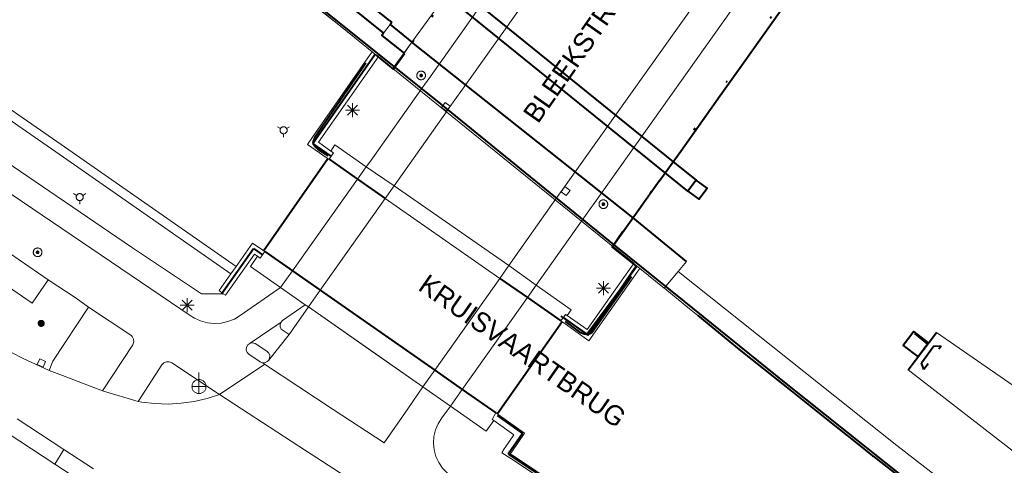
# Model space of a CAD drawing. Header units: metres. Extents: x 135779 to 137489, y 452643 to 455118.
# Tile 357 of 489: x 136675 to 136746, y 454544 to 454575. Entities that reach past the tile are written whole.
import ezdxf

# ---------------------------------------------------------------- set-up
doc = ezdxf.new("R2010")
doc.units = ezdxf.units.M
doc.linetypes.add('DGN_Style_1', pattern=[33.729988, 0.056123, -33.673865])
doc.linetypes.add('DGN_Style_4', pattern=[89.853097, 44.898487, -22.449243, 0.056123, -22.449243])
for name, color, linetype, lineweight in [('KTop_BTD_Grasland overig', 62, 'Continuous', 13), ('KTop_GBI_Toegangstrap', 40, 'Continuous', 40), ('KTop_OBD_Brug_dek', 11, 'Continuous', 13), ('KTop_OBD_Brug_landhoofd', 11, 'Continuous', 13), ('KTop_OBD_Viaduct_dek', 11, 'Continuous', 13), ('KTop_ORL_Kunstwerk (t)', 7, 'Continuous', 13), ('KTop_ORL_Weg_Straatnaam (t)', 7, 'Continuous', 13), ('KTop_OTD_Gesloten verharding', 15, 'Continuous', 13), ('KTop_OTD_Open verharding', 15, 'Continuous', 13), ('KTop_OWG_Verkeerseiland_gesloten verharding', 2, 'Continuous', 13), ('KTop_PAL_Lichtmast', 40, 'Continuous', 13), ('KTop_PAL_Portaal', 222, 'Continuous', 13), ('KTop_PUT_Inspectie- of rioolput', 15, 'Continuous', 13), ('KTop_PUT_Kolk', 15, 'Continuous', 13), ('KTop_SHD_Geluidsscherm (l)', 1, 'Continuous', 40), ('KTop_SHD_Hek (l)', 15, 'DGN_Style_4', 40), ('KTop_SHD_Kademuur', 16, 'Continuous', 13), ('KTop_SHD_Kademuur (l)', 1, 'Continuous', 40), ('KTop_SHD_Muur (l)', 15, 'Continuous', 40), ('KTop_SPR_Trein (l)', 8, 'DGN_Style_1', 53), ('KTop_VGO_Boom', 92, 'Continuous', 13), ('KTop_WGD_Fietspad', 40, 'Continuous', 13), ('KTop_WGD_Rijbaan_Lokale weg', 251, 'Continuous', 13), ('KTop_WGD_Rijbaan_Lokale weg_fietsstrook', 40, 'Continuous', 13), ('KTop_WGD_Spoorbaan', 251, 'Continuous', 13), ('KTop_WGD_Voetpad', 251, 'Continuous', 13), ('KTop_WTD_Waterloop', 150, 'Continuous', 13), ('KTop_WTI_Meerpaal', 150, 'Continuous', 13)]:
    doc.layers.add(name, color=color, linetype=linetype, lineweight=lineweight)
doc.styles.add('Style-ROVU', font='ROVU.shx')
doc.styles.add('Style-ROVUCURSIEF', font='ROVUCURSIEF.shx')

# ---------------------------------------------------------------- blocks, each defined once
blk = doc.blocks.new('PAL_Lichtmast')
at = {"layer": 'KTop_PAL_Lichtmast'}
for p, q in [((-0.354, -0.354), (0.354, 0.354)), ((0.354, -0.354), (-0.354, 0.354)), ((0, -0.5), (0, 0.5)), ((-0.5, 0), (0.5, 0))]:
    blk.add_line(p, q, dxfattribs=at)
blk = doc.blocks.new('PAL_Portaal')
at = {"layer": 'KTop_PAL_Portaal'}
for p, q in [((0, -0.5), (0, 1)), ((0.5, 0), (-0.5, 0))]:
    blk.add_line(p, q, dxfattribs=at)
at = {"layer": 'KTop_PAL_Portaal', "flags": 128}
blk.add_lwpolyline([(0, 0.5), (-0.052, 0.497), (-0.103, 0.489), (-0.154, 0.475), (-0.203, 0.456), (-0.25, 0.433), (-0.293, 0.404), (-0.334, 0.371), (-0.371, 0.334), (-0.404, 0.293), (-0.433, 0.249), (-0.456, 0.203), (-0.475, 0.154), (-0.489, 0.103), (-0.497, 0.052), (-0.499, 0), (-0.497, -0.052), (-0.489, -0.104), (-0.475, -0.155), (-0.456, -0.203), (-0.433, -0.25), (-0.404, -0.293), (-0.371, -0.334), (-0.334, -0.371), (-0.293, -0.404), (-0.249, -0.433), (-0.203, -0.456), (-0.154, -0.475), (-0.103, -0.489), (-0.052, -0.497), (0, -0.499), (0.052, -0.497), (0.104, -0.489), (0.155, -0.475), (0.203, -0.456), (0.25, -0.433), (0.293, -0.404), (0.334, -0.371), (0.371, -0.334), (0.404, -0.293), (0.433, -0.25), (0.456, -0.203), (0.475, -0.155), (0.489, -0.104), (0.497, -0.052), (0.499, 0), (0.497, 0.052), (0.489, 0.103), (0.475, 0.154), (0.456, 0.203), (0.433, 0.25), (0.404, 0.293), (0.371, 0.334), (0.334, 0.371), (0.293, 0.404), (0.25, 0.433), (0.203, 0.456), (0.155, 0.475), (0.104, 0.489), (0.052, 0.497), (0, 0.5)], dxfattribs=at)
blk = doc.blocks.new('PUT_Kolk')
at = {"layer": 'KTop_PUT_Kolk', "flags": 128}
blk.add_lwpolyline([(0.225, -0.225), (0.225, 0.225), (-0.225, 0.225), (-0.225, -0.225), (0.225, -0.225)], dxfattribs=at)
blk = doc.blocks.new('PUT_Inspectie-_of_rioolput')
at = {"layer": 'KTop_PUT_Inspectie- of rioolput', "flags": 128}
for points in [[(0.31, 0), (0.308, 0.032), (0.303, 0.064), (0.294, 0.095), (0.283, 0.126), (0.268, 0.155), (0.25, 0.182), (0.23, 0.207), (0.207, 0.23), (0.182, 0.25), (0.154, 0.268), (0.126, 0.283), (0.095, 0.294), (0.064, 0.303), (0.032, 0.308), (0, 0.309), (-0.032, 0.308), (-0.064, 0.303), (-0.096, 0.294), (-0.126, 0.283), (-0.155, 0.268), (-0.182, 0.25), (-0.207, 0.23), (-0.23, 0.207), (-0.25, 0.182), (-0.268, 0.154), (-0.283, 0.126), (-0.294, 0.095), (-0.303, 0.064), (-0.308, 0.032), (-0.309, 0), (-0.308, -0.032), (-0.303, -0.064), (-0.294, -0.096), (-0.283, -0.126), (-0.268, -0.155), (-0.25, -0.182), (-0.23, -0.207), (-0.207, -0.23), (-0.182, -0.25), (-0.155, -0.268), (-0.126, -0.283), (-0.096, -0.294), (-0.064, -0.303), (-0.032, -0.308), (0, -0.309), (0.032, -0.308), (0.064, -0.303), (0.095, -0.294), (0.126, -0.283), (0.155, -0.268), (0.182, -0.25), (0.207, -0.23), (0.23, -0.207), (0.25, -0.182), (0.268, -0.155), (0.283, -0.126), (0.294, -0.096), (0.303, -0.064), (0.308, -0.032), (0.31, 0)], [(0.095, 0), (0.094, 0.009), (0.092, 0.019), (0.09, 0.029), (0.086, 0.038), (0.082, 0.047), (0.076, 0.055), (0.07, 0.063), (0.063, 0.07), (0.055, 0.076), (0.047, 0.082), (0.038, 0.086), (0.029, 0.09), (0.019, 0.092), (0.009, 0.094), (0, 0.094), (-0.01, 0.094), (-0.02, 0.092), (-0.029, 0.09), (-0.039, 0.086), (-0.048, 0.082), (-0.056, 0.076), (-0.064, 0.07), (-0.071, 0.063), (-0.077, 0.055), (-0.082, 0.047), (-0.087, 0.038), (-0.09, 0.029), (-0.093, 0.019), (-0.094, 0.009), (-0.095, 0), (-0.094, -0.01), (-0.093, -0.02), (-0.09, -0.029), (-0.087, -0.039), (-0.082, -0.048), (-0.077, -0.056), (-0.071, -0.064), (-0.064, -0.071), (-0.056, -0.077), (-0.047, -0.082), (-0.039, -0.087), (-0.029, -0.09), (-0.02, -0.093), (-0.01, -0.094), (0, -0.095), (0.009, -0.094), (0.019, -0.093), (0.029, -0.09), (0.038, -0.087), (0.047, -0.082), (0.055, -0.077), (0.063, -0.071), (0.07, -0.064), (0.076, -0.056), (0.082, -0.047), (0.086, -0.039), (0.09, -0.029), (0.092, -0.02), (0.094, -0.01), (0.095, 0)], [(0.035, 0), (0.034, 0.003), (0.034, 0.007), (0.033, 0.01), (0.031, 0.014), (0.03, 0.017), (0.028, 0.02), (0.026, 0.023), (0.023, 0.026), (0.02, 0.028), (0.017, 0.03), (0.014, 0.031), (0.01, 0.033), (0.007, 0.034), (0.003, 0.034), (0, 0.034), (-0.004, 0.034), (-0.007, 0.034), (-0.011, 0.033), (-0.014, 0.031), (-0.018, 0.03), (-0.021, 0.028), (-0.023, 0.026), (-0.026, 0.023), (-0.028, 0.02), (-0.03, 0.017), (-0.032, 0.014), (-0.033, 0.01), (-0.034, 0.007), (-0.035, 0.003), (-0.035, 0), (-0.035, -0.004), (-0.034, -0.007), (-0.033, -0.011), (-0.032, -0.014), (-0.03, -0.018), (-0.028, -0.021), (-0.026, -0.023), (-0.023, -0.026), (-0.021, -0.028), (-0.017, -0.03), (-0.014, -0.032), (-0.011, -0.033), (-0.007, -0.034), (-0.004, -0.035), (0, -0.035), (0.003, -0.035), (0.007, -0.034), (0.01, -0.033), (0.014, -0.032), (0.017, -0.03), (0.02, -0.028), (0.023, -0.026), (0.026, -0.023), (0.028, -0.021), (0.03, -0.017), (0.031, -0.014), (0.033, -0.011), (0.034, -0.007), (0.034, -0.004), (0.035, 0)], [(0.01, 0.02), (0.007, 0.02), (0.005, 0.021), (0.003, 0.022), (0.001, 0.022), (-0.001, 0.022), (-0.004, 0.022), (-0.006, 0.021), (-0.008, 0.02), (-0.01, 0.019), (-0.012, 0.018), (-0.014, 0.017), (-0.016, 0.015), (-0.017, 0.013), (-0.019, 0.012), (-0.02, 0.009), (-0.021, 0.007), (-0.022, 0.005), (-0.022, 0.003), (-0.022, 0.001), (-0.022, -0.001), (-0.022, -0.004), (-0.022, -0.006), (-0.021, -0.008), (-0.02, -0.01), (-0.019, -0.012), (-0.017, -0.014), (-0.016, -0.016), (-0.014, -0.017), (-0.012, -0.019), (-0.01, -0.02), (-0.008, -0.021), (-0.006, -0.022), (-0.003, -0.022), (-0.001, -0.022), (0.001, -0.022), (0.003, -0.022), (0.005, -0.022), (0.008, -0.021), (0.01, -0.02), (0.012, -0.019), (0.014, -0.017), (0.015, -0.016), (0.017, -0.014), (0.018, -0.012), (0.02, -0.01), (0.02, -0.008), (0.021, -0.006), (0.022, -0.003), (0.022, -0.001), (0.022, 0.001), (0.022, 0.003), (0.021, 0.005), (0.02, 0.008), (0.019, 0.01), (0.018, 0.012), (0.017, 0.014), (0.015, 0.015), (0.013, 0.017), (0.012, 0.018), (0.01, 0.02)]]:
    blk.add_lwpolyline(points, dxfattribs=at)
blk = doc.blocks.new('WTI_Meerpaal')
at = {"layer": 'KTop_WTI_Meerpaal'}
for p, q in [((-0.216, 0.125), (-0.432, 0.25)), ((0.216, 0.125), (0.432, 0.25)), ((0, -0.25), (0, -0.5))]:
    blk.add_line(p, q, dxfattribs=at)
at = {"layer": 'KTop_WTI_Meerpaal', "flags": 128}
blk.add_lwpolyline([(0.25, 0), (0.248, 0.026), (0.245, 0.051), (0.238, 0.077), (0.228, 0.101), (0.217, 0.125), (0.202, 0.146), (0.186, 0.167), (0.167, 0.185), (0.147, 0.202), (0.125, 0.216), (0.102, 0.228), (0.077, 0.237), (0.052, 0.244), (0.026, 0.248), (0, 0.25), (-0.026, 0.249), (-0.052, 0.245), (-0.077, 0.238), (-0.102, 0.228), (-0.125, 0.217), (-0.147, 0.202), (-0.167, 0.186), (-0.186, 0.167), (-0.202, 0.147), (-0.217, 0.125), (-0.228, 0.102), (-0.238, 0.077), (-0.245, 0.052), (-0.249, 0.026), (-0.25, 0), (-0.249, -0.026), (-0.245, -0.052), (-0.238, -0.077), (-0.229, -0.102), (-0.217, -0.125), (-0.203, -0.147), (-0.186, -0.167), (-0.168, -0.186), (-0.147, -0.202), (-0.125, -0.217), (-0.102, -0.228), (-0.078, -0.238), (-0.052, -0.245), (-0.027, -0.249), (0, -0.25), (0.026, -0.249), (0.051, -0.245), (0.077, -0.238), (0.101, -0.229), (0.125, -0.217), (0.146, -0.203), (0.167, -0.186), (0.185, -0.168), (0.202, -0.147), (0.216, -0.125), (0.228, -0.102), (0.237, -0.078), (0.244, -0.052), (0.248, -0.027), (0.25, -0.001)], dxfattribs=at)
blk = doc.blocks.new('VGO_Boom')
at = {"layer": 'KTop_VGO_Boom', "flags": 128}
for points in [[(0.215, 0), (0.214, 0.022), (0.21, 0.045), (0.204, 0.066), (0.196, 0.087), (0.186, 0.108), (0.174, 0.126), (0.16, 0.144), (0.144, 0.16), (0.126, 0.174), (0.107, 0.186), (0.087, 0.196), (0.066, 0.204), (0.045, 0.21), (0.022, 0.214), (-0.001, 0.215), (-0.023, 0.214), (-0.045, 0.21), (-0.067, 0.204), (-0.088, 0.196), (-0.108, 0.186), (-0.127, 0.174), (-0.144, 0.16), (-0.16, 0.144), (-0.174, 0.126), (-0.187, 0.107), (-0.197, 0.087), (-0.205, 0.066), (-0.211, 0.045), (-0.214, 0.022), (-0.215, -0.001), (-0.214, -0.023), (-0.211, -0.045), (-0.205, -0.067), (-0.197, -0.088), (-0.187, -0.108), (-0.174, -0.127), (-0.16, -0.144), (-0.144, -0.16), (-0.127, -0.174), (-0.108, -0.187), (-0.088, -0.197), (-0.067, -0.205), (-0.045, -0.211), (-0.023, -0.214), (0, -0.215), (0.022, -0.214), (0.045, -0.211), (0.066, -0.205), (0.087, -0.197), (0.108, -0.187), (0.126, -0.174), (0.144, -0.16), (0.16, -0.144), (0.174, -0.127), (0.186, -0.108), (0.196, -0.088), (0.204, -0.067), (0.21, -0.045), (0.214, -0.023), (0.215, -0.001)], [(0.155, 0), (0.154, 0.016), (0.152, 0.032), (0.147, 0.048), (0.142, 0.063), (0.134, 0.078), (0.125, 0.091), (0.115, 0.104), (0.104, 0.115), (0.091, 0.125), (0.077, 0.134), (0.063, 0.142), (0.048, 0.147), (0.032, 0.152), (0.016, 0.154), (-0.001, 0.155), (-0.017, 0.154), (-0.033, 0.152), (-0.048, 0.147), (-0.064, 0.142), (-0.078, 0.134), (-0.092, 0.125), (-0.104, 0.115), (-0.116, 0.104), (-0.126, 0.091), (-0.135, 0.077), (-0.142, 0.063), (-0.148, 0.048), (-0.152, 0.032), (-0.155, 0.016), (-0.155, -0.001), (-0.155, -0.017), (-0.152, -0.033), (-0.148, -0.048), (-0.142, -0.064), (-0.135, -0.078), (-0.126, -0.092), (-0.116, -0.104), (-0.104, -0.116), (-0.092, -0.126), (-0.078, -0.135), (-0.064, -0.142), (-0.048, -0.148), (-0.033, -0.152), (-0.017, -0.155), (0, -0.155), (0.016, -0.155), (0.032, -0.152), (0.048, -0.148), (0.063, -0.142), (0.078, -0.135), (0.091, -0.126), (0.104, -0.116), (0.115, -0.104), (0.125, -0.092), (0.134, -0.078), (0.142, -0.064), (0.147, -0.048), (0.152, -0.033), (0.154, -0.017), (0.155, -0.001)], [(0.095, 0), (0.094, 0.01), (0.093, 0.02), (0.09, 0.029), (0.087, 0.039), (0.082, 0.048), (0.077, 0.056), (0.071, 0.064), (0.064, 0.071), (0.056, 0.077), (0.047, 0.082), (0.039, 0.087), (0.029, 0.09), (0.02, 0.093), (0.01, 0.094), (-0.001, 0.095), (-0.01, 0.094), (-0.02, 0.093), (-0.03, 0.09), (-0.039, 0.087), (-0.048, 0.082), (-0.056, 0.077), (-0.064, 0.071), (-0.071, 0.064), (-0.077, 0.056), (-0.083, 0.047), (-0.087, 0.039), (-0.091, 0.029), (-0.093, 0.02), (-0.095, 0.01), (-0.095, -0.001), (-0.095, -0.01), (-0.093, -0.02), (-0.091, -0.03), (-0.087, -0.039), (-0.083, -0.048), (-0.077, -0.056), (-0.071, -0.064), (-0.064, -0.071), (-0.056, -0.077), (-0.048, -0.083), (-0.039, -0.087), (-0.03, -0.091), (-0.02, -0.093), (-0.01, -0.095), (0, -0.095), (0.01, -0.095), (0.02, -0.093), (0.029, -0.091), (0.039, -0.087), (0.048, -0.083), (0.056, -0.077), (0.064, -0.071), (0.071, -0.064), (0.077, -0.056), (0.082, -0.048), (0.087, -0.039), (0.09, -0.03), (0.093, -0.02), (0.094, -0.01), (0.095, -0.001)], [(0.035, 0), (0.035, 0.004), (0.034, 0.007), (0.033, 0.011), (0.032, 0.014), (0.03, 0.018), (0.028, 0.021), (0.026, 0.023), (0.023, 0.026), (0.021, 0.028), (0.017, 0.03), (0.014, 0.032), (0.011, 0.033), (0.007, 0.034), (0.004, 0.035), (-0.001, 0.035), (-0.004, 0.035), (-0.008, 0.034), (-0.011, 0.033), (-0.015, 0.032), (-0.018, 0.03), (-0.021, 0.028), (-0.024, 0.026), (-0.027, 0.023), (-0.029, 0.021), (-0.031, 0.017), (-0.032, 0.014), (-0.034, 0.011), (-0.035, 0.007), (-0.035, 0.004), (-0.035, -0.001), (-0.035, -0.004), (-0.035, -0.008), (-0.034, -0.011), (-0.032, -0.015), (-0.031, -0.018), (-0.029, -0.021), (-0.027, -0.024), (-0.024, -0.027), (-0.021, -0.029), (-0.018, -0.031), (-0.015, -0.032), (-0.011, -0.034), (-0.008, -0.035), (-0.004, -0.035), (0, -0.035), (0.004, -0.035), (0.007, -0.035), (0.011, -0.034), (0.014, -0.032), (0.018, -0.031), (0.021, -0.029), (0.023, -0.027), (0.026, -0.024), (0.028, -0.021), (0.03, -0.018), (0.032, -0.015), (0.033, -0.011), (0.034, -0.008), (0.035, -0.004), (0.035, 0)]]:
    blk.add_lwpolyline(points, dxfattribs=at)

msp = doc.modelspace()

# ---------------------------------------------------------------- linework, layer by layer
at = {"layer": 'KTop_BTD_Grasland overig', "flags": 128}
msp.add_lwpolyline([(136693.101, 454578.965), (136693.249, 454578.847), (136695.024, 454577.425), (136696.935, 454575.942), (136697.019, 454575.877), (136698.326, 454574.838), (136700.481, 454573.093)], dxfattribs=at)
at = {"layer": 'KTop_GBI_Toegangstrap', "flags": 128}
for points in [[(136723.569, 454563.955), (136722.978, 454563.157)], [(136722.978, 454563.157), (136723.759, 454562.592), (136724.354, 454563.376), (136723.569, 454563.955)], [(136740.118, 454552.359), (136739.067, 454553.161), (136738.314, 454552.174), (136739.365, 454551.372)], [(136740.118, 454552.359), (136739.365, 454551.372)]]:
    msp.add_lwpolyline(points, dxfattribs=at)
at = {"layer": 'KTop_OBD_Brug_dek', "flags": 128}
for points in [[(136712.177, 454556.471), (136710.22, 454557.858), (136702.046, 454563.536), (136700.074, 454564.901)], [(136693.969, 454556.298), (136695.72, 454555.074), (136695.961, 454554.919), (136704.097, 454549.22), (136706.065, 454547.854)]]:
    msp.add_lwpolyline(points, dxfattribs=at)
at = {"layer": 'KTop_OBD_Brug_landhoofd', "flags": 128}
for points in [[(136702.046, 454563.536), (136700.074, 454564.901)], [(136710.22, 454557.858), (136702.046, 454563.536)], [(136712.177, 454556.471), (136710.22, 454557.858)], [(136695.961, 454554.919), (136700.498, 454551.741), (136704.097, 454549.22)]]:
    msp.add_lwpolyline(points, dxfattribs=at)
at = {"layer": 'KTop_OBD_Viaduct_dek', "flags": 128}
for points in [[(136703.326, 454573.791), (136701.958, 454571.896)], [(136717.634, 454559.232), (136719.079, 454561.271)]]:
    msp.add_lwpolyline(points, dxfattribs=at)
at = {"layer": 'KTop_OTD_Gesloten verharding', "flags": 128}
for points in [[(136700.481, 454573.093), (136700.456, 454573.114), (136689.827, 454581.741), (136688.95, 454582.453), (136688.684, 454582.669), (136688.074, 454583.165)], [(136703.326, 454573.791), (136703.272, 454573.716), (136702.759, 454573.005), (136702.014, 454571.973), (136701.958, 454571.896)], [(136701.958, 454571.896), (136717.634, 454559.232)], [(136721.35, 454564.47), (136721.917, 454565.264)], [(136717.634, 454559.232), (136718.836, 454560.929), (136718.935, 454561.068), (136719.079, 454561.271)], [(136719.552, 454557.662), (136721.282, 454556.259)], [(136722.272, 454557.438), (136721.282, 454556.259)], [(136721.282, 454556.259), (136721.33, 454556.22), (136723.094, 454554.789), (136723.676, 454554.317), (136726.634, 454551.878), (136727.431, 454551.245), (136729.272, 454549.78), (136729.96, 454549.23), (136733.419, 454546.462), (136733.746, 454546.201), (136734.998, 454545.203), (136736.13, 454544.307), (136736.166, 454544.279), (136739.957, 454541.304)]]:
    msp.add_lwpolyline(points, dxfattribs=at)
at = {"layer": 'KTop_OTD_Open verharding', "flags": 128}
msp.add_lwpolyline([(136677.425, 454556.846), (136676.289, 454555.188), (136669.375, 454559.928), (136670.511, 454561.586)], dxfattribs=at)
at = {"layer": 'KTop_OWG_Verkeerseiland_gesloten verharding', "flags": 128}
msp.add_lwpolyline([(136695.72, 454555.074), (136695.961, 454554.919)], dxfattribs=at)
at = {"layer": 'KTop_SHD_Geluidsscherm (l)', "flags": 128}
for points in [[(136702.061, 454572.039), (136696.967, 454576.118), (136689.428, 454582.225), (136684.874, 454585.88)], [(136717.719, 454559.352), (136714.574, 454561.897), (136705.398, 454569.366), (136702.061, 454572.039)], [(136803.619, 454495.14), (136801.509, 454496.559), (136792.204, 454502.946), (136782.737, 454509.539), (136775.751, 454514.579), (136766.184, 454521.456), (136757.483, 454528.004), (136747.305, 454535.77), (136738.487, 454542.662), (136729.968, 454549.451), (136722.704, 454555.318), (136717.719, 454559.352)]]:
    msp.add_lwpolyline(points, dxfattribs=at)
at = {"layer": 'KTop_SHD_Hek (l)', "flags": 128}
for points in [[(136697.575, 454565.668), (136696.276, 454566.57), (136696.462, 454566.845), (136700.689, 454572.907)], [(136700.046, 454572.274), (136696.381, 454566.968), (136696.274, 454566.64), (136696.387, 454566.378), (136696.654, 454566.14), (136697.337, 454565.717)], [(136692.747, 454558.924), (136697.335, 454565.496)], [(136689.766, 454555.856), (136692.037, 454559.077), (136692.684, 454558.627)], [(136714.09, 454554.152), (136715.858, 454552.907), (136719.331, 454557.841)], [(136718.946, 454557.056), (136716.129, 454553.082), (136715.848, 454552.928), (136715.579, 454552.969), (136715.352, 454553.07), (136714.262, 454553.874)], [(136714.016, 454553.857), (136709.417, 454547.29)], [(136740.048, 454552.268), (136739.126, 454553.019)], [(136740.088, 454550.868), (136739.777, 454550.447), (136739.604, 454550.936), (136740.493, 454552.136), (136741.013, 454552.118), (136740.84, 454551.896)], [(136709.4, 454547.179), (136711.204, 454545.908)], [(136711.204, 454545.908), (136710.185, 454544.428)], [(136710.185, 454544.428), (136762.425, 454509.698)]]:
    msp.add_lwpolyline(points, dxfattribs=at)
at = {"layer": 'KTop_SHD_Kademuur', "flags": 128}
for points in [[(136690.799, 454557.807), (136678.337, 454566.485), (136675.633, 454568.374), (136674.482, 454569.178), (136671.195, 454571.475), (136668.819, 454573.351), (136667.715, 454574.222), (136661.67, 454578.994), (136660.048, 454580.262), (136659.205, 454580.656), (136659.075, 454580.363)], [(136690.429, 454557.283), (136677.97, 454565.959), (136675.26, 454567.853), (136674.109, 454568.657), (136670.812, 454570.96), (136668.445, 454572.829), (136667.341, 454573.7), (136661.274, 454578.49), (136659.71, 454579.712), (136658.995, 454580.183)], [(136700.481, 454573.093), (136700.353, 454572.91), (136696.234, 454567.002), (136695.892, 454566.499), (136697.294, 454565.525), (136697.335, 454565.496), (136697.417, 454565.439)], [(136697.552, 454566.023), (136696.662, 454566.651), (136700.796, 454572.553), (136700.923, 454572.734)], [(136700.923, 454572.734), (136700.481, 454573.093)], [(136697.552, 454566.023), (136697.733, 454565.896), (136697.417, 454565.439)], [(136692.848, 454558.855), (136692.747, 454558.924), (136692.706, 454558.953), (136691.969, 454559.465), (136690.799, 454557.807)], [(136689.88, 454555.856), (136690.039, 454555.766), (136692.103, 454558.681), (136692.334, 454558.539)], [(136692.848, 454558.855), (136692.52, 454558.4), (136692.334, 454558.539)], [(136719.114, 454558.021), (136718.976, 454557.824), (136715.795, 454553.298), (136714.382, 454554.297)], [(136719.552, 454557.662), (136719.315, 454557.856), (136719.114, 454558.021)], [(136689.88, 454555.856), (136689.585, 454556.086), (136690.429, 454557.283)], [(136690.799, 454557.807), (136690.429, 454557.283)], [(136713.922, 454553.923), (136714.016, 454553.857), (136714.057, 454553.828), (136715.927, 454552.511), (136719.415, 454557.467), (136719.552, 454557.662)], [(136713.922, 454553.923), (136714.259, 454554.381), (136714.382, 454554.297)], [(136709.152, 454546.823), (136709.028, 454546.898), (136709.293, 454547.377)], [(136804.264, 454484.848), (136804.242, 454484.862), (136804.157, 454484.917), (136803.575, 454485.292), (136802.268, 454483.326), (136802.134, 454483.418), (136762.48, 454509.781), (136710.51, 454544.332), (136710.325, 454544.455), (136710.425, 454544.601), (136710.931, 454545.335), (136711.347, 454545.93), (136709.458, 454547.261), (136709.417, 454547.29), (136709.293, 454547.377)], [(136709.152, 454546.823), (136709.16, 454546.817), (136710.582, 454545.796), (136709.961, 454544.903), (136709.896, 454544.809), (136709.725, 454544.531), (136710.359, 454544.109), (136729.56, 454531.335), (136762.319, 454509.539), (136782.302, 454496.254), (136791.677, 454490.021), (136794.937, 454487.853), (136802.344, 454482.929), (136803.215, 454484.228)]]:
    msp.add_lwpolyline(points, dxfattribs=at)
at = {"layer": 'KTop_SHD_Kademuur (l)', "flags": 128}
for points in [[(136697.417, 454565.439), (136699.449, 454564.021)], [(136699.449, 454564.021), (136701.418, 454562.647)], [(136692.848, 454558.855), (136694.811, 454557.485)], [(136694.811, 454557.485), (136696.795, 454556.1)], [(136709.579, 454556.953), (136711.546, 454555.581)], [(136696.795, 454556.1), (136704.943, 454550.413)], [(136711.546, 454555.581), (136713.922, 454553.923)], [(136704.943, 454550.413), (136706.908, 454549.042)], [(136706.908, 454549.042), (136709.293, 454547.377)]]:
    msp.add_lwpolyline(points, dxfattribs=at)
at = {"layer": 'KTop_SHD_Muur (l)', "flags": 128}
for points in [[(136689.018, 454584.343), (136690.76, 454582.916), (136701.302, 454574.42)], [(136701.714, 454575.325), (136691.577, 454583.403)], [(136706.296, 454577.912), (136721.917, 454565.264)], [(136721.35, 454564.47), (136705.739, 454577.135)], [(136726.807, 454572.148), (136729.604, 454576.095)], [(136701.714, 454575.325), (136701.868, 454575.211), (136701.768, 454575.044), (136703.326, 454573.791)], [(136701.302, 454574.42), (136701.18, 454574.258), (136702.797, 454572.975)], [(136719.079, 454561.271), (136703.326, 454573.791)], [(136703.457, 454573.889), (136703.364, 454573.76)], [(136700.784, 454572.847), (136701.995, 454571.864), (136702.797, 454572.975)], [(136725.263, 454569.97), (136726.807, 454572.148)], [(136722.46, 454566.024), (136725.263, 454569.97)], [(136720.917, 454563.865), (136722.46, 454566.024)], [(136721.917, 454565.264), (136723.569, 454563.955), (136722.978, 454563.157), (136721.35, 454564.47)], [(136720.917, 454563.865), (136717.671, 454559.284)], [(136722.882, 454558.165), (136719.079, 454561.271)], [(136719.301, 454557.837), (136717.572, 454559.192), (136718.335, 454560.303)], [(136719.114, 454558.021), (136717.634, 454559.232), (136717.671, 454559.284)], [(136713.932, 454554.253), (136715.772, 454552.972), (136718.138, 454556.13), (136719.301, 454557.837)], [(136723.676, 454554.317), (136726.634, 454551.878), (136727.431, 454551.245)], [(136738.651, 454550.437), (136740.67, 454553.083)], [(136727.431, 454551.245), (136729.272, 454549.78), (136729.96, 454549.23)], [(136729.96, 454549.23), (136733.419, 454546.462), (136733.746, 454546.201)], [(136733.746, 454546.201), (136734.998, 454545.203), (136736.13, 454544.307)], [(136736.13, 454544.307), (136736.166, 454544.279), (136739.957, 454541.304)]]:
    msp.add_lwpolyline(points, dxfattribs=at)
at = {"layer": 'KTop_SPR_Trein (l)', "flags": 128}
for points in [[(136710.009, 454582.962), (136723.357, 454572.724), (136725.695, 454571.01)], [(136707.588, 454579.609), (136716.567, 454572.686), (136723.38, 454567.641)], [(136731.353, 454579.241), (136733.047, 454577.917), (136748.243, 454566.902), (136761.392, 454557.786), (136777.398, 454547.143), (136790.257, 454538.852), (136811.684, 454525.75), (136815.769, 454523.329)], [(136704.748, 454575.677), (136720.272, 454563.121)], [(136728.84, 454575.584), (136735.891, 454570.444), (136749.969, 454560.368), (136767.334, 454548.552), (136775.687, 454543.034), (136789.174, 454534.47), (136805.414, 454524.426), (136814.044, 454519.32)], [(136725.695, 454571.01), (136733.966, 454564.945), (136745.739, 454556.533), (136756.527, 454549.029), (136767.21, 454541.808), (136778.464, 454534.477), (136794.778, 454524.114), (136809.829, 454515.014), (136811.714, 454513.903)], [(136723.38, 454567.641), (136728.656, 454563.734), (136740.624, 454555.114), (136747.876, 454549.995), (136761.363, 454540.785), (136781.283, 454527.758), (136793.659, 454520.124), (136810.133, 454510.22)], [(136720.272, 454563.121), (136734.583, 454551.546), (136751.638, 454538.148), (136773.577, 454521.751), (136780.436, 454516.778), (136787.06, 454512.028), (136796.376, 454505.569), (136803.001, 454501.083), (136805.489, 454499.429)]]:
    msp.add_lwpolyline(points, dxfattribs=at)
at = {"layer": 'KTop_WGD_Fietspad', "flags": 128}
for points in [[(136732.643, 454610.818), (136732.44, 454610.532), (136731.932, 454609.816), (136725.634, 454600.935), (136724.97, 454600), (136721.544, 454595.177), (136719.964, 454592.952), (136719.632, 454592.486), (136714.197, 454584.843), (136706.134, 454573.453), (136704.396, 454570.999), (136704.365, 454570.956), (136703.966, 454570.391), (136700.37, 454565.311), (136700.074, 454564.901)], [(136712.177, 454556.471), (136716.096, 454562.01), (136716.231, 454562.201), (136726.006, 454575.959), (136731.288, 454583.418), (136733.346, 454586.325), (136737.033, 454591.532), (136743.049, 454600), (136743.747, 454600.982), (136744.445, 454601.965), (136744.637, 454602.234), (136744.652, 454602.258)], [(136630.475, 454594.624), (136636.744, 454589.669), (136640.535, 454586.659), (136644.375, 454583.712), (136647.045, 454581.722), (136650.428, 454579.426), (136665.199, 454569.407), (136673.509, 454563.794), (136682.599, 454557.663), (136687.53, 454554.314), (136687.828, 454554.123), (136688.277, 454553.917), (136688.753, 454553.787), (136689.243, 454553.734), (136689.736, 454553.762), (136690.218, 454553.869), (136690.676, 454554.052), (136691.099, 454554.307), (136693.969, 454556.298)], [(136700.074, 454564.901), (136699.449, 454564.021)], [(136699.449, 454564.021), (136694.811, 454557.485)], [(136677.425, 454556.846), (136670.511, 454561.586)], [(136694.811, 454557.485), (136693.969, 454556.298)], [(136680.289, 454554.895), (136679.423, 454555.547), (136677.425, 454556.846)], [(136711.546, 454555.581), (136712.177, 454556.471)], [(136693.969, 454556.298), (136695.72, 454555.074)], [(136695.72, 454555.074), (136694.103, 454553.938), (136694.003, 454553.838)], [(136706.908, 454549.042), (136711.546, 454555.581)], [(136681.29, 454548.935), (136683.451, 454552.225), (136683.514, 454552.42), (136683.497, 454552.624), (136683.405, 454552.806), (136683.295, 454552.911), (136680.289, 454554.895)], [(136694.003, 454553.838), (136691.796, 454552.324)], [(136691.796, 454552.324), (136691.778, 454552.32), (136691.627, 454552.208), (136691.536, 454552.044), (136691.52, 454551.857), (136691.583, 454551.68), (136691.713, 454551.545), (136692.513, 454550.999), (136692.663, 454550.939)], [(136689.63, 454548.683), (136686.223, 454550.93), (136686.041, 454551.008), (136685.841, 454551.01), (136685.656, 454550.934), (136685.517, 454550.795), (136683.819, 454548.18)], [(136692.83, 454550.83), (136692.787, 454550.787), (136689.63, 454548.683)], [(136706.065, 454547.854), (136706.908, 454549.042)], [(136678.539, 454544.767), (136677.885, 454543.721)]]:
    msp.add_lwpolyline(points, dxfattribs=at)
at = {"layer": 'KTop_WGD_Rijbaan_Lokale weg', "flags": 128}
for points in [[(136702.046, 454563.536), (136705.828, 454568.882), (136705.934, 454569.032), (136706.269, 454569.504), (136707.703, 454571.526), (136716.578, 454584.045), (136721.523, 454591.015), (136721.779, 454591.377), (136723.452, 454593.743), (136726.969, 454598.72), (136727.879, 454600), (136733.829, 454608.371), (136734.063, 454608.701), (136734.36, 454609.13), (136734.562, 454609.421)], [(136742.712, 454603.604), (136742.504, 454603.312), (136741.84, 454602.38), (136740.143, 454600), (136735.122, 454592.958), (136731.434, 454587.759), (136729.892, 454585.584), (136729.398, 454584.888), (136724.701, 454578.265), (136714.175, 454563.475), (136714.06, 454563.314), (136713.563, 454562.608), (136710.22, 454557.858)], [(136701.418, 454562.647), (136702.046, 454563.536)], [(136696.795, 454556.1), (136701.418, 454562.647)], [(136710.22, 454557.858), (136709.579, 454556.953)], [(136709.579, 454556.953), (136704.943, 454550.413)], [(136695.961, 454554.919), (136696.795, 454556.1)], [(136694.577, 454552.95), (136695.961, 454554.919)], [(136671.312, 454553.556), (136674.769, 454551.685), (136675.691, 454551.207), (136676.836, 454550.687), (136677.481, 454550.397)], [(136693.11, 454551.108), (136694.577, 454552.95)], [(136692.663, 454550.939), (136692.851, 454550.941), (136693.022, 454551.02), (136693.11, 454551.108)], [(136692.663, 454550.939), (136692.83, 454550.83)], [(136677.481, 454550.397), (136678.434, 454550.039), (136681.29, 454548.935)], [(136692.83, 454550.83), (136697.722, 454547.62), (136701.346, 454545.242), (136703.03, 454547.647), (136704.097, 454549.22)], [(136704.943, 454550.413), (136704.097, 454549.22)], [(136683.819, 454548.18), (136681.29, 454548.935)], [(136683.819, 454548.18), (136684.082, 454548.135), (136685.015, 454548.028), (136685.953, 454548), (136686.891, 454548.053), (136687.821, 454548.184), (136688.736, 454548.395), (136689.63, 454548.683)], [(136703.714, 454539.434), (136700.906, 454541.343), (136695.753, 454544.697), (136689.63, 454548.683)], [(136678.539, 454544.767), (136675.208, 454546.939)], [(136674.567, 454545.891), (136677.885, 454543.721)], [(136680.658, 454543.373), (136678.539, 454544.767)], [(136677.885, 454543.721), (136680.013, 454542.334)]]:
    msp.add_lwpolyline(points, dxfattribs=at)
at = {"layer": 'KTop_WGD_Rijbaan_Lokale weg_fietsstrook', "flags": 128}
msp.add_lwpolyline([(136704.097, 454549.22), (136706.065, 454547.854)], dxfattribs=at)
at = {"layer": 'KTop_WGD_Spoorbaan', "flags": 128}
for points in [[(136703.326, 454573.791), (136701.768, 454575.044), (136701.302, 454574.42), (136690.76, 454582.916), (136689.018, 454584.343)], [(136721.917, 454565.264), (136722.46, 454566.024), (136725.263, 454569.97), (136726.807, 454572.148), (136727.353, 454572.918), (136727.796, 454573.544), (136728.299, 454574.254), (136729.604, 454576.095), (136731.147, 454578.265), (136732.877, 454580.705)], [(136721.917, 454565.264), (136722.46, 454566.024), (136725.263, 454569.97), (136726.807, 454572.148), (136727.353, 454572.918), (136727.796, 454573.544), (136728.299, 454574.254), (136729.604, 454576.095), (136731.147, 454578.265), (136732.877, 454580.705)], [(136721.917, 454565.264), (136706.296, 454577.912)], [(136705.739, 454577.135), (136704.516, 454575.44), (136703.326, 454573.791)], [(136705.739, 454577.135), (136704.516, 454575.44), (136703.326, 454573.791)], [(136705.739, 454577.135), (136721.35, 454564.47)], [(136719.079, 454561.271), (136703.326, 454573.791)], [(136723.569, 454563.955), (136721.917, 454565.264)], [(136719.079, 454561.271), (136720.917, 454563.865), (136721.35, 454564.47)], [(136719.079, 454561.271), (136720.917, 454563.865), (136721.35, 454564.47)], [(136721.35, 454564.47), (136722.978, 454563.157)], [(136722.272, 454557.438), (136722.882, 454558.165), (136720.797, 454559.868), (136719.079, 454561.271)], [(136799.998, 454499.406), (136781.224, 454512.388), (136755.831, 454531.118), (136737.849, 454545.036), (136722.272, 454557.438)], [(136809.426, 454508.567), (136792.868, 454518.498), (136775.745, 454529.362), (136761.657, 454538.573), (136740.67, 454553.083), (136740.118, 454552.359)], [(136739.365, 454551.372), (136738.651, 454550.437), (136759.739, 454534.104), (136771.944, 454525.075), (136786.626, 454514.519), (136798.615, 454506.066), (136806.146, 454500.95)]]:
    msp.add_lwpolyline(points, dxfattribs=at)
at = {"layer": 'KTop_WGD_Voetpad', "flags": 128}
for points in [[(136700.923, 454572.734), (136701.958, 454571.896), (136702.014, 454571.973), (136702.375, 454572.473), (136702.759, 454573.005), (136703.272, 454573.716), (136703.326, 454573.791)], [(136700.074, 454564.901), (136697.843, 454566.469), (136697.552, 454566.023), (136697.733, 454565.896), (136697.417, 454565.439), (136697.335, 454565.496), (136692.747, 454558.924), (136692.848, 454558.855), (136692.52, 454558.4), (136692.334, 454558.539), (136691.816, 454557.798), (136693.969, 454556.298)], [(136700.074, 454564.901), (136697.843, 454566.469), (136697.552, 454566.023)], [(136673.849, 454565.627), (136683.351, 454559.186), (136688.332, 454555.861), (136689.795, 454555.856), (136689.88, 454555.856)], [(136693.969, 454556.298), (136694.811, 454557.485), (136699.449, 454564.021), (136700.074, 454564.901)], [(136721.917, 454565.264), (136721.35, 454564.47)], [(136719.079, 454561.271), (136718.935, 454561.068), (136718.751, 454560.808), (136718.372, 454560.273), (136717.671, 454559.284), (136717.634, 454559.232), (136719.114, 454558.021)], [(136692.334, 454558.539), (136691.816, 454557.798), (136693.969, 454556.298)], [(136712.177, 454556.471), (136711.546, 454555.581), (136706.908, 454549.042), (136706.065, 454547.854)], [(136706.065, 454547.854), (136708.613, 454546.06), (136709.152, 454546.823), (136709.028, 454546.898), (136709.293, 454547.377), (136709.417, 454547.29), (136714.016, 454553.857), (136713.922, 454553.923), (136714.259, 454554.381), (136714.382, 454554.297), (136714.666, 454554.715), (136712.177, 454556.471)], [(136714.382, 454554.297), (136714.666, 454554.715), (136712.177, 454556.471)], [(136677.481, 454550.397), (136677.749, 454551.058), (136680.289, 454554.895)], [(136694.003, 454553.838), (136693.931, 454553.67), (136693.936, 454553.487), (136694.017, 454553.324), (136694.577, 454552.95)], [(136693.11, 454551.108), (136693.185, 454551.266), (136693.193, 454551.454), (136693.123, 454551.628), (136692.985, 454551.761), (136692.162, 454552.316), (136691.961, 454552.359), (136691.796, 454552.324)], [(136706.065, 454547.854), (136705.45, 454547.003), (136705.191, 454546.597), (136705.003, 454546.155), (136704.891, 454545.688), (136704.858, 454545.209), (136704.905, 454544.731), (136705.031, 454544.267), (136705.231, 454543.831), (136705.501, 454543.434), (136705.833, 454543.087), (136706.08, 454542.899)], [(136706.065, 454547.854), (136708.613, 454546.06), (136709.152, 454546.823)]]:
    msp.add_lwpolyline(points, dxfattribs=at)
at = {"layer": 'KTop_WTD_Waterloop', "flags": 128}
for points in [[(136697.417, 454565.439), (136699.449, 454564.021)], [(136699.449, 454564.021), (136701.418, 454562.647)], [(136701.418, 454562.647), (136709.579, 454556.953)], [(136694.811, 454557.485), (136692.848, 454558.855)], [(136696.795, 454556.1), (136694.811, 454557.485)], [(136709.579, 454556.953), (136711.546, 454555.581)], [(136704.943, 454550.413), (136696.795, 454556.1)], [(136711.546, 454555.581), (136713.922, 454553.923)], [(136706.908, 454549.042), (136704.943, 454550.413)], [(136709.293, 454547.377), (136706.908, 454549.042)]]:
    msp.add_lwpolyline(points, dxfattribs=at)

# ---------------------------------------------------------------- block references
at = {"layer": 'KTop_PAL_Lichtmast'}
for p in [(136699.083, 454568.936), (136716.97, 454556.26), (136687.324, 454555.035)]:
    msp.add_blockref('PAL_Lichtmast', p, dxfattribs=at)
at = {"layer": 'KTop_PAL_Portaal'}
msp.add_blockref('PAL_Portaal', (136688.159, 454549.242), dxfattribs=at)
at = {"layer": 'KTop_PUT_Inspectie- of rioolput'}
for p, rotation in [((136703.978, 454571.408), 232.6813075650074), ((136716.953, 454562.238), 51.52340242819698), ((136676.667, 454558.808), 235.5668087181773)]:
    msp.add_blockref('PUT_Inspectie-_of_rioolput', p, dxfattribs=dict(at, rotation=rotation))
at = {"layer": 'KTop_PUT_Kolk'}
for p, rotation in [((136705.73, 454569.177), 324.6349339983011), ((136714.264, 454563.17), 52.67000043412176), ((136676.939, 454550.915), 245.5748987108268)]:
    msp.add_blockref('PUT_Kolk', p, dxfattribs=dict(at, rotation=rotation))
at = {"layer": 'KTop_VGO_Boom'}
msp.add_blockref('VGO_Boom', (136676.924, 454553.745), dxfattribs=at)
at = {"layer": 'KTop_WTI_Meerpaal'}
for p in [(136694.183, 454567.503), (136679.663, 454562.741)]:
    msp.add_blockref('WTI_Meerpaal', p, dxfattribs=at)

# ---------------------------------------------------------------- texts
at = {"layer": 'KTop_ORL_Kunstwerk (t)', "style": 'Style-ROVUCURSIEF'}
msp.add_text('KRUISVAARTBRUG', height=1.4, rotation=325.0549, dxfattribs=at).set_placement((136703.681, 454556.181))
at = {"layer": 'KTop_ORL_Weg_Straatnaam (t)', "style": 'Style-ROVU'}
msp.add_text('BLEEKSTRAAT', height=1.4, rotation=54.97513, dxfattribs=at).set_placement((136712.301, 454567.918))

doc.saveas('drawing.dxf')
